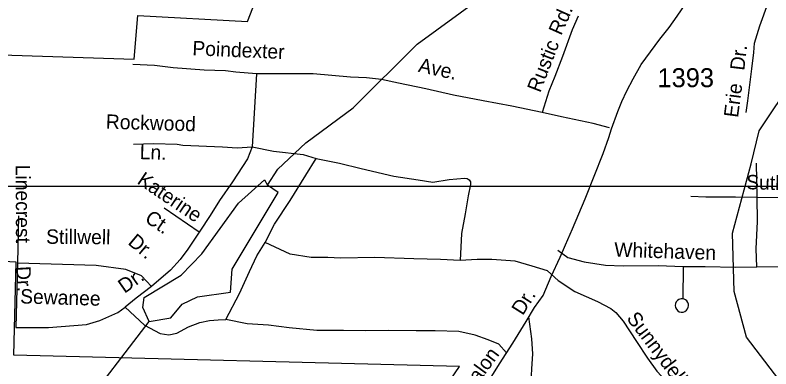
# Model space of a CAD drawing. Extents: x 1547597 to 1699558, y 810033 to 920809.
# Drawn here: x 1601497 to 1606475, y 873547 to 875877 of the extents above; entities that cross this region are included whole.
import ezdxf

# ---------------------------------------------------------------- set-up
doc = ezdxf.new("R2010")
doc.units = 0
for name, color, linetype in [('Exist Boundary Political City Limit New', 7, 'Continuous'), ('Exist Hydrographic Creek Single Shore', 7, 'Continuous'), ('Exist Hydrographic Pond Over 1500 Sq Ft', 7, 'Continuous'), ('Exist Road Non-System Type 51', 7, 'Continuous'), ('Exist Road Non-System Type 51 Label', 7, 'Continuous'), ('Exist Road Secondary Type 51 Attributed', 7, 'Continuous'), ('Exist Road Secondary Type 51 Label', 7, 'Continuous'), ('Exist Road Secondary Type 51 Number Label', 7, 'Continuous'), ('Map Preparation Boundary City Limit Buffer Line', 7, 'Continuous'), ('Map Preparation Inset Cut Line', 7, 'Continuous')]:
    doc.layers.add(name, color=color, linetype=linetype)

msp = doc.modelspace()

# ---------------------------------------------------------------- linework, layer by layer
at = {"layer": 'Exist Boundary Political City Limit New'}
for points in [[(1601071.2, 875626.7), (1602280.3, 875588.2), (1602304.4, 875875.4), (1603027.4, 875835), (1603062.3, 875926.3), (1603046.2, 875966.5), (1603044.8, 876431.7), (1602482.1, 876463), (1602487.4, 876318.5)], [(1604204.8, 873242), (1604423.6, 873562.3), (1601489.4, 873637.3), (1601505, 874249.6), (1601212.5, 874264.4)]]:
    msp.add_lwpolyline(points, dxfattribs=at)
at = {"layer": 'Exist Hydrographic Creek Single Shore'}
for points in [[(1603158.7, 874756.3), (1603226.7, 874863.2), (1603411.6, 875036.8), (1603723.6, 875266.9), (1604145.6, 875685.1), (1604558.7, 875988.4), (1605124.6, 876541.7), (1605385.7, 876720.2)], [(1606688.7, 873151.7), (1606591.7, 873393.2), (1606313.6, 873756.8), (1606233.7, 874057.1), (1606221.7, 874441.3), (1606344.7, 874898.5), (1606397.7, 875114.1), (1606627.7, 875460.6)], [(1601223.6, 872849), (1601474.6, 872912.8), (1601667.7, 873010.7), (1601912.6, 873248.6), (1602379.6, 873859.6)]]:
    msp.add_lwpolyline(points, dxfattribs=at)
at = {"layer": 'Exist Hydrographic Pond Over 1500 Sq Ft'}
for points in [[(1602379.6, 873859.6), (1602338.7, 873952.3), (1602347.6, 874017.8), (1602591.6, 874163.8), (1602726.7, 874305.5), (1602968.3, 874638.2), (1603140.6, 874791.9), (1603158.7, 874756.3)], [(1602915.6, 874052.1), (1602925.7, 874203), (1603229, 874708.1), (1603158.7, 874756.3)], [(1602379.6, 873859.6), (1602521.6, 873883), (1602597.7, 873973.3), (1602698.7, 874020.5), (1602915.6, 874052.1)]]:
    msp.add_lwpolyline(points, dxfattribs=at)
at = {"layer": 'Exist Road Non-System Type 51'}
for p, q in [((1603087.7, 875491.5), (1603058, 875009.3)), ((1606385.3, 874678), (1606379.2, 874902)), ((1602709.9, 874448.5), (1602478.2, 874604.9)), ((1605896, 874222.2), (1605894.2, 874008.4))]:
    msp.add_line(p, q, dxfattribs=at)
for points in [[(1606312, 875236.4), (1606322.5, 875312.2), (1606350.2, 875524), (1606363.2, 875631.8), (1606367.6, 875691.7), (1606402.6, 875807.5), (1606457.7, 875958.9)], [(1605205.8, 875871.2), (1605165.1, 875779.6), (1605101.7, 875604.2), (1605050.6, 875472.8), (1605011.9, 875377.1), (1604967.8, 875235.5)], [(1603087.7, 875491.5), (1602950.7, 875500.6), (1602883.2, 875509.9), (1602741.7, 875514.5), (1602538.5, 875530.5), (1602415.2, 875546.5), (1602271.4, 875551.1)], [(1604967.8, 875235.5), (1604769.2, 875276.7), (1604580.2, 875312.1), (1604384.7, 875349.9), (1604203, 875390.9), (1604022.4, 875428.2), (1603909.2, 875454.1), (1603810.3, 875464), (1603705.3, 875468.6), (1603459.8, 875491.5), (1603252, 875491.5), (1603087.7, 875491.5)], [(1605410.8, 875135), (1605304.2, 875162.5), (1605096.7, 875206.3), (1604967.8, 875235.5)], [(1602275.9, 875027.8), (1602407.6, 875031.7), (1602564.9, 875027.2), (1602602.4, 875020.9), (1602863.4, 875009.7), (1602959.1, 875002.9), (1603058, 875009.3)], [(1603058, 875009.3), (1603027.7, 874929.7), (1602928.3, 874778.6), (1602843.4, 874655.3), (1602780.8, 874557.9), (1602713.1, 874453.4), (1602709.9, 874448.5), (1602635, 874335.1), (1602584.4, 874267.7), (1602519.9, 874196.2), (1602395.1, 874090.5)], [(1603058, 875009.3), (1603199.5, 874981.9), (1603393.6, 874959.1), (1603480.4, 874933.9)], [(1603144.5, 874379), (1603206, 874499.8), (1603309.2, 874655.8), (1603412.5, 874822.8), (1603480.4, 874933.9)], [(1603480.4, 874933.9), (1603633.3, 874901.9), (1603777, 874866), (1603990.5, 874816.2), (1604152.3, 874792.9), (1604248, 874776.1), (1604355.7, 874794.9), (1604455.7, 874804), (1604475.3, 874800), (1604487.9, 874792.8), (1604497.1, 874779.4), (1604497.3, 874761.6), (1604480.6, 874687.9), (1604461.7, 874568), (1604436.7, 874438.2), (1604428.5, 874261.6)], [(1605947.7, 874683.7), (1606045.5, 874680.9), (1606241.4, 874679.3), (1606385.3, 874678)], [(1606381.6, 874220.2), (1606378.6, 874338.1), (1606386, 874518.1), (1606385.3, 874678)], [(1606385.3, 874678), (1606523.3, 874675), (1606765, 874672.9), (1606962.8, 874667.3)], [(1601518.3, 874554.4), (1601513.8, 874243.6)], [(1602885.4, 873871.6), (1602975.3, 874043.9), (1603041.3, 874187.8), (1603089.6, 874291.1), (1603144.5, 874379)], [(1604428.5, 874261.6), (1604297.9, 874266.4), (1604123.6, 874271.2), (1603867.2, 874280.9), (1603639.7, 874276.1), (1603557.5, 874280.9), (1603446.2, 874280.9), (1603309.6, 874303.6), (1603144.5, 874379)], [(1605070.8, 874330), (1605136.9, 874280.5), (1605244.6, 874251.7), (1605386.4, 874230.4), (1605502.2, 874225.4), (1605732.2, 874227.6), (1605896, 874222.2)], [(1605004.4, 874193.8), (1604902.8, 874222.8), (1604791.4, 874256.7), (1604636.6, 874266.4), (1604539.8, 874266.4), (1604428.5, 874261.6)], [(1601513.8, 874243.6), (1601502.3, 873818.6)], [(1602395.1, 874090.5), (1602328.8, 874159.1), (1602226.1, 874202.5), (1602029.8, 874227.6), (1601513.8, 874243.6)], [(1605896, 874222.2), (1606041.8, 874221.1), (1606241.6, 874217.4), (1606381.6, 874220.2)], [(1606381.6, 874220.2), (1606571.5, 874220.7), (1606831.3, 874214.5), (1607011.2, 874211)], [(1605004.4, 874193.8), (1605073.8, 874129.1), (1605183, 874056.2), (1605332.3, 873991), (1605420, 873944.3), (1605453.7, 873918), (1605501.2, 873861.6), (1605590.1, 873727), (1605661.2, 873618.5), (1605724.4, 873531.9), (1605815.5, 873433.2), (1605908.6, 873338.5), (1605986, 873267.8), (1606037.6, 873217.4), (1606061.4, 873183.3), (1606084.5, 873089.1), (1606109.4, 872959), (1606134.4, 872828.8)], [(1602395.1, 874090.5), (1602294.6, 874012.8), (1602221.5, 873953.4)], [(1605894.2, 874008.4), (1605884.6, 874008.6), (1605875.4, 874006.9), (1605867.5, 874003.7), (1605858.6, 873997.1), (1605851.8, 873989.4), (1605846.2, 873977.9), (1605844.1, 873964.5), (1605846.4, 873951.1), (1605852.2, 873939.6), (1605861.4, 873929.8), (1605871.5, 873923.8), (1605884.6, 873920.7), (1605896.6, 873921.5), (1605908.7, 873925.4), (1605918.9, 873932.8), (1605926.1, 873942.1), (1605930.7, 873952.4), (1605932.5, 873961.3), (1605931.7, 873972.8), (1605928.3, 873984), (1605921.3, 873994.4), (1605913.1, 874001.6), (1605903.2, 874006.6), (1605894.2, 874008.4)], [(1601502.3, 873818.6), (1601717, 873818.6), (1601968.1, 873839.1), (1602054.9, 873866.6), (1602173.6, 873919.1), (1602221.5, 873953.4)], [(1602221.5, 873953.4), (1602348.9, 873834), (1602451.5, 873779.2), (1602510.1, 873770.7), (1602562.9, 873783), (1602638.4, 873824.6), (1602714, 873852), (1602777.2, 873865.2), (1602833.9, 873870.9), (1602885.4, 873871.6)], [(1604734, 873652.7), (1604682.1, 873709.3), (1604612.3, 873739.3), (1604527.4, 873769.2), (1604420.1, 873794.2), (1604262.9, 873796.7), (1604138.1, 873796.7), (1603953.5, 873799.2), (1603806.2, 873796.7), (1603659, 873799.2), (1603484.3, 873799.2), (1603302.2, 873816.7), (1603164.9, 873834.2), (1603025.2, 873844.2), (1602885.4, 873871.6)], [(1605091.1, 872341.7), (1605077.8, 872443.6), (1605056.9, 872559.9), (1605016.3, 872738), (1604963.6, 872902.4), (1604928.8, 873030.8), (1604901.8, 873148.8), (1604888.9, 873284.9), (1604894, 873414.9), (1604901.1, 873546.6), (1604907.9, 873646.6), (1604900.7, 873744.6), (1604880.5, 873889.2)]]:
    msp.add_lwpolyline(points, dxfattribs=at)
at = {"layer": 'Exist Road Secondary Type 51 Attributed'}
msp.add_lwpolyline([(1604559.8, 873375.7), (1604687.8, 873580.9), (1604775.2, 873716.7), (1604862.7, 873858.5), (1604916.9, 873952), (1604975.2, 874030.2), (1605027.9, 874154.9), (1605086.8, 874281.8), (1605121.5, 874363.3), (1605168.3, 874468.8), (1605251.2, 874668), (1605370.2, 874965.6), (1605407.1, 875071.2), (1605424.8, 875129.3), (1605465.9, 875243.4), (1605492.8, 875308.6), (1605525.8, 875379.4), (1605566.9, 875458.1), (1605620, 875553), (1605744, 875718.1), (1605803.9, 875796.1), (1605857, 875871.2), (1605909.5, 875947)], dxfattribs=at)
at = {"layer": 'Map Preparation Boundary City Limit Buffer Line'}
for points in [[(1601071.2, 875626.7), (1602280.3, 875588.2), (1602304.4, 875875.4), (1603027.4, 875835), (1603062.3, 875926.3), (1603046.2, 875966.5), (1603044.8, 876431.7), (1602482.1, 876463), (1602487.4, 876318.5)], [(1604204.8, 873242), (1604423.6, 873562.3), (1601489.4, 873637.3), (1601505, 874249.6), (1601212.5, 874264.4)]]:
    msp.add_lwpolyline(points, dxfattribs=at)
at = {"layer": 'Map Preparation Inset Cut Line'}
for points in [[(1633724, 874749.3), (1571208, 874749.3), (1571208, 917817.4), (1633724, 917817.4)], [(1633724, 874749.3), (1571208, 874749.3), (1571208, 831307.2), (1633724, 831307.2)]]:
    msp.add_lwpolyline(points, close=True, dxfattribs=at)

# ---------------------------------------------------------------- texts
at = {"layer": 'Exist Road Non-System Type 51 Label'}
for s, rotation, p in [('Rd.', 66.0596, (1605093.2, 875738.8)), ('Poindexter', 357.5845, (1602663, 875613.2)), ('Rustic', 68.7558, (1604954.8, 875362)), ('Dr.', 83.126, (1606298.9, 875509.1)), ('Ave.', 347.5379, (1604147.4, 875504.9)), ('Erie', 82.5442, (1606258, 875198.7)), ('Rockwood', 358.3725, (1602093.6, 875128.9)), ('Ln.', 358.3725, (1602316.7, 874929)), ('Linecrest', 270.2345, (1601500.6, 874891.6)), ('Katerine', 325.9787, (1602294.6, 874772.2)), ('Sutherland', 358.3667, (1606310.9, 874730.8)), ('Ct.', 325.9787, (1602344.6, 874521)), ('Stillwell', 359.4747, (1601701, 874371)), ('Dr.', 320.1148, (1602234.1, 874372.3)), ('Whitehaven', 358.1368, (1605441.7, 874286.3)), ('Dr.', 273.3, (1601503.4, 874221.4)), ('Dr.', 35.0801, (1602217.5, 874041)), ('Sewanee', 358.2696, (1601529.2, 873978.3)), ('Sunnydell', 307.0617, (1605520, 873878.5))]:
    msp.add_text(s, height=95, rotation=rotation, dxfattribs=at).set_placement(p)
at = {"layer": 'Exist Road Secondary Type 51 Label'}
for s, rotation, p in [('Dr.', 57.6968, (1604840.2, 873893.9)), ('Shattalon', 53.8885, (1604374.8, 873209.8))]:
    msp.add_text(s, height=95, rotation=rotation, dxfattribs=at).set_placement(p)
at = {"layer": 'Exist Road Secondary Type 51 Number Label'}
msp.add_text('1393', height=125, dxfattribs=at).set_placement((1605728.1, 875402.7))

doc.saveas('drawing.dxf')
